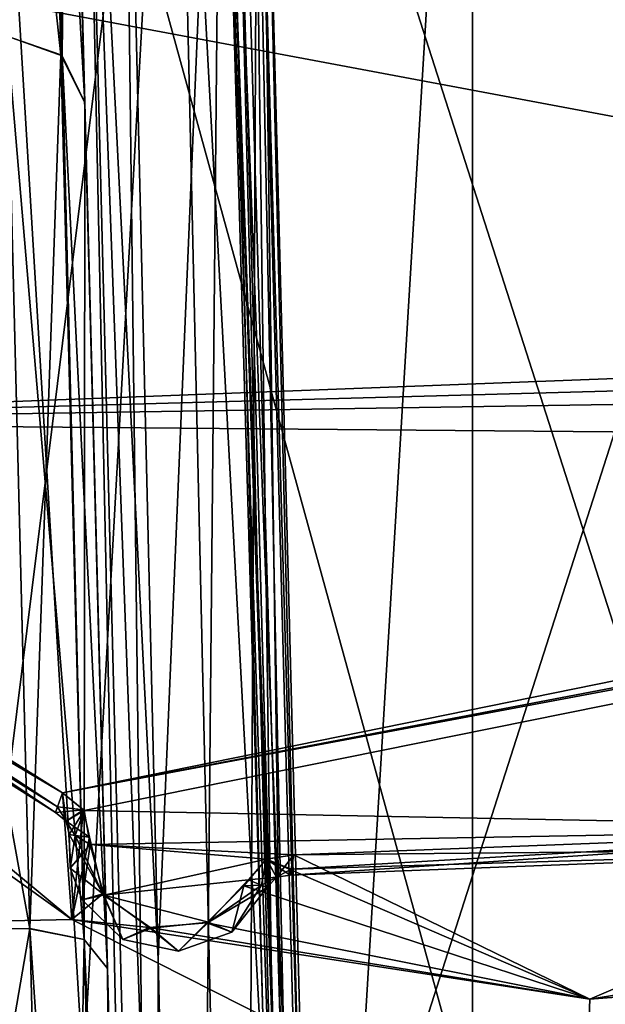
# Model space of a CAD drawing. Header units: inches. Extents: x -10 to 10, y -2.3 to 4.3.
# Tile 497 of 656: x -2.968 to -2.741, y 0.215 to 0.596. Entities that reach past the tile are written whole.
import ezdxf

# ---------------------------------------------------------------- set-up
doc = ezdxf.new("R2010")
doc.units = ezdxf.units.IN
doc.header["$LTSCALE"] = 65.185185
doc.header["$MEASUREMENT"] = 0
for name, color, linetype in [('11522', 7, 'CONTINUOUS'), ('11891', 7, 'CONTINUOUS'), ('11892', 7, 'CONTINUOUS'), ('11894', 7, 'CONTINUOUS'), ('11895', 7, 'CONTINUOUS'), ('11896', 7, 'CONTINUOUS'), ('11897', 7, 'CONTINUOUS'), ('11898', 7, 'CONTINUOUS'), ('11920', 7, 'CONTINUOUS'), ('11921', 7, 'CONTINUOUS'), ('11922', 7, 'CONTINUOUS'), ('11923', 7, 'CONTINUOUS'), ('11924', 7, 'CONTINUOUS'), ('11925', 7, 'CONTINUOUS'), ('11926', 7, 'CONTINUOUS'), ('11927', 7, 'CONTINUOUS'), ('11928', 7, 'CONTINUOUS'), ('11929', 7, 'CONTINUOUS'), ('11966', 7, 'CONTINUOUS'), ('5877', 7, 'CONTINUOUS'), ('5878', 7, 'CONTINUOUS'), ('5879', 7, 'CONTINUOUS'), ('5897', 7, 'CONTINUOUS'), ('5921', 7, 'CONTINUOUS'), ('5922', 7, 'CONTINUOUS'), ('5925', 7, 'CONTINUOUS'), ('5926', 7, 'CONTINUOUS'), ('5930', 7, 'CONTINUOUS'), ('6814', 7, 'CONTINUOUS'), ('6815', 7, 'CONTINUOUS'), ('6816', 7, 'CONTINUOUS'), ('6884', 7, 'CONTINUOUS'), ('6888', 7, 'CONTINUOUS'), ('6889', 7, 'CONTINUOUS'), ('6893', 7, 'CONTINUOUS'), ('6894', 7, 'CONTINUOUS'), ('6918', 7, 'CONTINUOUS'), ('6986', 7, 'CONTINUOUS'), ('6989', 7, 'CONTINUOUS'), ('6990', 7, 'CONTINUOUS'), ('6993', 7, 'CONTINUOUS'), ('7374', 7, 'CONTINUOUS'), ('8585', 7, 'CONTINUOUS'), ('8594', 7, 'CONTINUOUS')]:
    doc.layers.add(name, color=color, linetype=linetype)

msp = doc.modelspace()

# ---------------------------------------------------------------- linework, layer by layer
at = {"layer": '11522', "linetype": 'Continuous'}
for points in [[(-4.39938, 2.57785, 5.501), (-2.67768, -0.36166, 5.39835), (-3.40719, 0.17231, 5.417), (-4.39938, 2.57785, 5.501)], [(-2.57501, 2.57785, 5.501), (-2.67768, -0.36166, 5.39835), (-4.39938, 2.57785, 5.501), (-2.57501, 2.57785, 5.501)]]:
    msp.add_3dface(points, dxfattribs=at)
at = {"layer": '11891', "linetype": 'Continuous'}
for points in [[(-3.27644, 0.48306, 9.95), (-2.94812, 0.24737, 9.95), (-3.17992, 0.44008, 9.95), (-3.27644, 0.48306, 9.95)], [(-3.17992, 0.44008, 9.95), (-2.94812, 0.24737, 9.95), (-2.95172, 0.29644, 9.95), (-3.17992, 0.44008, 9.95)], [(-2.95172, 0.29644, 9.95), (-2.94812, 0.24737, 9.95), (-2.94352, 0.28994, 9.95), (-2.95172, 0.29644, 9.95)], [(-2.94352, 0.28994, 9.95), (-2.94812, 0.24737, 9.95), (-2.94117, 0.27923, 9.95), (-2.94352, 0.28994, 9.95)], [(-2.86208, 0.27242, 9.95), (-2.74743, 0.21658, 9.95), (-2.59264, 0.28272, 9.95), (-2.86208, 0.27242, 9.95)], [(-2.74743, 0.21658, 9.95), (-2.54684, 0.249, 9.95), (-2.59264, 0.28272, 9.95), (-2.74743, 0.21658, 9.95)], [(-2.94117, 0.27923, 9.95), (-2.94812, 0.24737, 9.95), (-2.93612, 0.25735, 9.95), (-2.94117, 0.27923, 9.95)], [(-2.74743, 0.21658, 9.95), (-2.86208, 0.27242, 9.95), (-2.8728, 0.27078, 9.95), (-2.74743, 0.21658, 9.95)], [(-2.88146, 0.26048, 9.95), (-2.74743, 0.21658, 9.95), (-2.8728, 0.27078, 9.95), (-2.88146, 0.26048, 9.95)], [(-2.89584, 0.2461, 9.95), (-2.74743, 0.21658, 9.95), (-2.88146, 0.26048, 9.95), (-2.89584, 0.2461, 9.95)], [(-2.93612, 0.25735, 9.95), (-2.94812, 0.24737, 9.95), (-2.91812, 0.24424, 9.95), (-2.93612, 0.25735, 9.95)], [(-2.94812, 0.24737, 9.95), (-2.74743, 0.21658, 9.95), (-2.91812, 0.24424, 9.95), (-2.94812, 0.24737, 9.95)], [(-2.91812, 0.24424, 9.95), (-2.74743, 0.21658, 9.95), (-2.89584, 0.2461, 9.95), (-2.91812, 0.24424, 9.95)]]:
    msp.add_3dface(points, dxfattribs=at)
at = {"layer": '11892', "linetype": 'Continuous'}
for points in [[(-2.94812, 0.24737, 9.95), (-3.27644, 0.48306, 9.95), (-3.11145, 0.24395, 9.92193), (-2.94812, 0.24737, 9.95)], [(-2.54684, 0.249, 9.95), (-2.74743, 0.21658, 9.95), (-2.38855, 0.24395, 9.92193), (-2.54684, 0.249, 9.95)], [(-2.94812, 0.24737, 9.95), (-3.11145, 0.24395, 9.92193), (-2.75, 0.1471, 9.92193), (-2.94812, 0.24737, 9.95)], [(-2.74743, 0.21658, 9.95), (-2.94812, 0.24737, 9.95), (-2.75, 0.1471, 9.92193), (-2.74743, 0.21658, 9.95)], [(-2.75, 0.1471, 9.92193), (-3.11145, 0.24395, 9.92193), (-2.99427, 0.15733, 9.85349), (-2.75, 0.1471, 9.92193)], [(-2.38855, 0.24395, 9.92193), (-2.75, 0.1471, 9.92193), (-2.5345, 0.14811, 9.85349), (-2.38855, 0.24395, 9.92193)], [(-2.74743, 0.21658, 9.95), (-2.75, 0.1471, 9.92193), (-2.38855, 0.24395, 9.92193), (-2.74743, 0.21658, 9.95)]]:
    msp.add_3dface(points, dxfattribs=at)
at = {"layer": '11894', "linetype": 'Continuous'}
for points in [[(-2.86356, 0.26456, 9.958), (-2.59264, 0.28272, 9.95), (-2.59057, 0.27499, 9.958), (-2.86356, 0.26456, 9.958)], [(-2.86313, 0.26686, 9.95234), (-2.59264, 0.28272, 9.95), (-2.86356, 0.26456, 9.958), (-2.86313, 0.26686, 9.95234)], [(-2.86208, 0.27242, 9.95), (-2.59264, 0.28272, 9.95), (-2.86313, 0.26686, 9.95234), (-2.86208, 0.27242, 9.95)]]:
    msp.add_3dface(points, dxfattribs=at)
at = {"layer": '11895', "linetype": 'Continuous'}
for points in [[(-2.8728, 0.27078, 9.95), (-2.86208, 0.27242, 9.95), (-2.86885, 0.26373, 9.958), (-2.8728, 0.27078, 9.95)], [(-2.86208, 0.27242, 9.95), (-2.86313, 0.26686, 9.95234), (-2.86885, 0.26373, 9.958), (-2.86208, 0.27242, 9.95)], [(-2.88146, 0.26048, 9.95), (-2.8728, 0.27078, 9.95), (-2.8746, 0.26064, 9.95234), (-2.88146, 0.26048, 9.95)], [(-2.8746, 0.26064, 9.95234), (-2.8728, 0.27078, 9.95), (-2.87243, 0.25974, 9.958), (-2.8746, 0.26064, 9.95234)], [(-2.87243, 0.25974, 9.958), (-2.8728, 0.27078, 9.95), (-2.86885, 0.26373, 9.958), (-2.87243, 0.25974, 9.958)], [(-2.86313, 0.26686, 9.95234), (-2.86356, 0.26456, 9.958), (-2.86885, 0.26373, 9.958), (-2.86313, 0.26686, 9.95234)]]:
    msp.add_3dface(points, dxfattribs=at)
at = {"layer": '11896', "linetype": 'Continuous'}
for points in [[(-2.94678, 0.27998, 9.95234), (-2.93612, 0.25735, 9.95), (-2.9491, 0.28029, 9.958), (-2.94678, 0.27998, 9.95234)], [(-2.9491, 0.28029, 9.958), (-2.93612, 0.25735, 9.95), (-2.94869, 0.26722, 9.958), (-2.9491, 0.28029, 9.958)], [(-2.94117, 0.27923, 9.95), (-2.93612, 0.25735, 9.95), (-2.94678, 0.27998, 9.95234), (-2.94117, 0.27923, 9.95)], [(-2.94869, 0.26722, 9.958), (-2.93612, 0.25735, 9.95), (-2.94409, 0.25498, 9.958), (-2.94869, 0.26722, 9.958)], [(-2.89584, 0.2461, 9.95), (-2.88146, 0.26048, 9.95), (-2.88608, 0.24249, 9.958), (-2.89584, 0.2461, 9.95)], [(-2.8746, 0.26064, 9.95234), (-2.87243, 0.25974, 9.958), (-2.88608, 0.24249, 9.958), (-2.8746, 0.26064, 9.95234)], [(-2.88146, 0.26048, 9.95), (-2.8746, 0.26064, 9.95234), (-2.88608, 0.24249, 9.958), (-2.88146, 0.26048, 9.95)], [(-2.94409, 0.25498, 9.958), (-2.93612, 0.25735, 9.95), (-2.92828, 0.23969, 9.958), (-2.94409, 0.25498, 9.958)], [(-2.93612, 0.25735, 9.95), (-2.91812, 0.24424, 9.95), (-2.92828, 0.23969, 9.958), (-2.93612, 0.25735, 9.95)], [(-2.92828, 0.23969, 9.958), (-2.91812, 0.24424, 9.95), (-2.90678, 0.23506, 9.958), (-2.92828, 0.23969, 9.958)], [(-2.91812, 0.24424, 9.95), (-2.89584, 0.2461, 9.95), (-2.90678, 0.23506, 9.958), (-2.91812, 0.24424, 9.95)], [(-2.90678, 0.23506, 9.958), (-2.89584, 0.2461, 9.95), (-2.88608, 0.24249, 9.958), (-2.90678, 0.23506, 9.958)]]:
    msp.add_3dface(points, dxfattribs=at)
at = {"layer": '11897', "linetype": 'Continuous'}
for points in [[(-2.95172, 0.29644, 9.95), (-2.94352, 0.28994, 9.95), (-2.9536, 0.2911, 9.95234), (-2.95172, 0.29644, 9.95)], [(-2.9536, 0.2911, 9.95234), (-2.94352, 0.28994, 9.95), (-2.95438, 0.28889, 9.958), (-2.9536, 0.2911, 9.95234)], [(-2.95438, 0.28889, 9.958), (-2.94352, 0.28994, 9.95), (-2.95021, 0.28553, 9.958), (-2.95438, 0.28889, 9.958)], [(-2.94352, 0.28994, 9.95), (-2.94117, 0.27923, 9.95), (-2.95021, 0.28553, 9.958), (-2.94352, 0.28994, 9.95)], [(-2.94678, 0.27998, 9.95234), (-2.9491, 0.28029, 9.958), (-2.95021, 0.28553, 9.958), (-2.94678, 0.27998, 9.95234)], [(-2.94117, 0.27923, 9.95), (-2.94678, 0.27998, 9.95234), (-2.95021, 0.28553, 9.958), (-2.94117, 0.27923, 9.95)]]:
    msp.add_3dface(points, dxfattribs=at)
at = {"layer": '11898', "linetype": 'Continuous'}
for points in [[(-3.17992, 0.44008, 9.95), (-2.95172, 0.29644, 9.95), (-3.18558, 0.43442, 9.958), (-3.17992, 0.44008, 9.95)], [(-2.9536, 0.2911, 9.95234), (-2.95438, 0.28889, 9.958), (-3.18558, 0.43442, 9.958), (-2.9536, 0.2911, 9.95234)], [(-2.95172, 0.29644, 9.95), (-2.9536, 0.2911, 9.95234), (-3.18558, 0.43442, 9.958), (-2.95172, 0.29644, 9.95)]]:
    msp.add_3dface(points, dxfattribs=at)
at = {"layer": '11920', "linetype": 'Continuous'}
for points in [[(-2.86208, 0.27242, 10.135), (-2.59057, 0.27499, 10.127), (-2.59264, 0.28272, 10.135), (-2.86208, 0.27242, 10.135)], [(-2.86356, 0.26456, 10.127), (-2.59057, 0.27499, 10.127), (-2.86313, 0.26686, 10.13266), (-2.86356, 0.26456, 10.127)], [(-2.86313, 0.26686, 10.13266), (-2.59057, 0.27499, 10.127), (-2.86208, 0.27242, 10.135), (-2.86313, 0.26686, 10.13266)]]:
    msp.add_3dface(points, dxfattribs=at)
at = {"layer": '11921', "linetype": 'Continuous'}
for points in [[(-2.59057, 0.27499, 9.958), (-2.59057, 0.27499, 10.127), (-2.86356, 0.26456, 10.127), (-2.59057, 0.27499, 9.958)], [(-2.86356, 0.26456, 9.958), (-2.59057, 0.27499, 9.958), (-2.86356, 0.26456, 10.127), (-2.86356, 0.26456, 9.958)]]:
    msp.add_3dface(points, dxfattribs=at)
at = {"layer": '11922', "linetype": 'Continuous'}
for points in [[(-2.87243, 0.25974, 10.127), (-2.86885, 0.26373, 9.958), (-2.86885, 0.26373, 10.127), (-2.87243, 0.25974, 10.127)], [(-2.87243, 0.25974, 9.958), (-2.86885, 0.26373, 9.958), (-2.87243, 0.25974, 10.127), (-2.87243, 0.25974, 9.958)], [(-2.86356, 0.26456, 9.958), (-2.86356, 0.26456, 10.127), (-2.86885, 0.26373, 10.127), (-2.86356, 0.26456, 9.958)], [(-2.86885, 0.26373, 9.958), (-2.86356, 0.26456, 9.958), (-2.86885, 0.26373, 10.127), (-2.86885, 0.26373, 9.958)]]:
    msp.add_3dface(points, dxfattribs=at)
at = {"layer": '11923', "linetype": 'Continuous'}
for points in [[(-2.86313, 0.26686, 10.13266), (-2.86208, 0.27242, 10.135), (-2.87266, 0.27075, 10.135), (-2.86313, 0.26686, 10.13266)], [(-2.87983, 0.26279, 10.135), (-2.86885, 0.26373, 10.127), (-2.87266, 0.27075, 10.135), (-2.87983, 0.26279, 10.135)], [(-2.86885, 0.26373, 10.127), (-2.86356, 0.26456, 10.127), (-2.87266, 0.27075, 10.135), (-2.86885, 0.26373, 10.127)], [(-2.86356, 0.26456, 10.127), (-2.86313, 0.26686, 10.13266), (-2.87266, 0.27075, 10.135), (-2.86356, 0.26456, 10.127)], [(-2.8746, 0.26064, 10.13266), (-2.86885, 0.26373, 10.127), (-2.87983, 0.26279, 10.135), (-2.8746, 0.26064, 10.13266)], [(-2.87243, 0.25974, 10.127), (-2.86885, 0.26373, 10.127), (-2.8746, 0.26064, 10.13266), (-2.87243, 0.25974, 10.127)]]:
    msp.add_3dface(points, dxfattribs=at)
at = {"layer": '11924', "linetype": 'Continuous'}
for points in [[(-2.9491, 0.28029, 10.127), (-2.94869, 0.26722, 10.127), (-2.94678, 0.27998, 10.13266), (-2.9491, 0.28029, 10.127)], [(-2.94678, 0.27998, 10.13266), (-2.94869, 0.26722, 10.127), (-2.94092, 0.27641, 10.135), (-2.94678, 0.27998, 10.13266)], [(-2.94869, 0.26722, 10.127), (-2.94409, 0.25498, 10.127), (-2.94092, 0.27641, 10.135), (-2.94869, 0.26722, 10.127)], [(-2.94092, 0.27641, 10.135), (-2.94409, 0.25498, 10.127), (-2.93565, 0.25677, 10.135), (-2.94092, 0.27641, 10.135)], [(-2.8746, 0.26064, 10.13266), (-2.87983, 0.26279, 10.135), (-2.89514, 0.24637, 10.135), (-2.8746, 0.26064, 10.13266)], [(-2.87243, 0.25974, 10.127), (-2.8746, 0.26064, 10.13266), (-2.89514, 0.24637, 10.135), (-2.87243, 0.25974, 10.127)], [(-2.88608, 0.24249, 10.127), (-2.87243, 0.25974, 10.127), (-2.89514, 0.24637, 10.135), (-2.88608, 0.24249, 10.127)], [(-2.94409, 0.25498, 10.127), (-2.92828, 0.23969, 10.127), (-2.93565, 0.25677, 10.135), (-2.94409, 0.25498, 10.127)], [(-2.93565, 0.25677, 10.135), (-2.92828, 0.23969, 10.127), (-2.91728, 0.24402, 10.135), (-2.93565, 0.25677, 10.135)], [(-2.91728, 0.24402, 10.135), (-2.90678, 0.23506, 10.127), (-2.89514, 0.24637, 10.135), (-2.91728, 0.24402, 10.135)], [(-2.90678, 0.23506, 10.127), (-2.88608, 0.24249, 10.127), (-2.89514, 0.24637, 10.135), (-2.90678, 0.23506, 10.127)], [(-2.92828, 0.23969, 10.127), (-2.90678, 0.23506, 10.127), (-2.91728, 0.24402, 10.135), (-2.92828, 0.23969, 10.127)]]:
    msp.add_3dface(points, dxfattribs=at)
at = {"layer": '11925', "linetype": 'Continuous'}
for points in [[(-2.9491, 0.28029, 9.958), (-2.94869, 0.26722, 9.958), (-2.9491, 0.28029, 10.127), (-2.9491, 0.28029, 9.958)], [(-2.94869, 0.26722, 9.958), (-2.94869, 0.26722, 10.127), (-2.9491, 0.28029, 10.127), (-2.94869, 0.26722, 9.958)], [(-2.94409, 0.25498, 9.958), (-2.94409, 0.25498, 10.127), (-2.94869, 0.26722, 10.127), (-2.94409, 0.25498, 9.958)], [(-2.94869, 0.26722, 9.958), (-2.94409, 0.25498, 9.958), (-2.94869, 0.26722, 10.127), (-2.94869, 0.26722, 9.958)], [(-2.87243, 0.25974, 9.958), (-2.87243, 0.25974, 10.127), (-2.88608, 0.24249, 10.127), (-2.87243, 0.25974, 9.958)], [(-2.88608, 0.24249, 9.958), (-2.87243, 0.25974, 9.958), (-2.88608, 0.24249, 10.127), (-2.88608, 0.24249, 9.958)], [(-2.92828, 0.23969, 9.958), (-2.92828, 0.23969, 10.127), (-2.94409, 0.25498, 10.127), (-2.92828, 0.23969, 9.958)], [(-2.94409, 0.25498, 9.958), (-2.92828, 0.23969, 9.958), (-2.94409, 0.25498, 10.127), (-2.94409, 0.25498, 9.958)], [(-2.88608, 0.24249, 9.958), (-2.88608, 0.24249, 10.127), (-2.90678, 0.23506, 10.127), (-2.88608, 0.24249, 9.958)], [(-2.90678, 0.23506, 9.958), (-2.88608, 0.24249, 9.958), (-2.90678, 0.23506, 10.127), (-2.90678, 0.23506, 9.958)], [(-2.90678, 0.23506, 9.958), (-2.90678, 0.23506, 10.127), (-2.92828, 0.23969, 10.127), (-2.90678, 0.23506, 9.958)], [(-2.92828, 0.23969, 9.958), (-2.90678, 0.23506, 9.958), (-2.92828, 0.23969, 10.127), (-2.92828, 0.23969, 9.958)]]:
    msp.add_3dface(points, dxfattribs=at)
at = {"layer": '11926', "linetype": 'Continuous'}
for points in [[(-2.95438, 0.28889, 10.127), (-2.95021, 0.28553, 9.958), (-2.95021, 0.28553, 10.127), (-2.95438, 0.28889, 10.127)], [(-2.95438, 0.28889, 9.958), (-2.95021, 0.28553, 9.958), (-2.95438, 0.28889, 10.127), (-2.95438, 0.28889, 9.958)], [(-2.9491, 0.28029, 9.958), (-2.9491, 0.28029, 10.127), (-2.95021, 0.28553, 10.127), (-2.9491, 0.28029, 9.958)], [(-2.95021, 0.28553, 9.958), (-2.9491, 0.28029, 9.958), (-2.95021, 0.28553, 10.127), (-2.95021, 0.28553, 9.958)]]:
    msp.add_3dface(points, dxfattribs=at)
at = {"layer": '11927', "linetype": 'Continuous'}
for points in [[(-2.9536, 0.2911, 10.13266), (-2.95021, 0.28553, 10.127), (-2.95172, 0.29644, 10.135), (-2.9536, 0.2911, 10.13266)], [(-2.95172, 0.29644, 10.135), (-2.95021, 0.28553, 10.127), (-2.94326, 0.28966, 10.135), (-2.95172, 0.29644, 10.135)], [(-2.95438, 0.28889, 10.127), (-2.95021, 0.28553, 10.127), (-2.9536, 0.2911, 10.13266), (-2.95438, 0.28889, 10.127)], [(-2.95021, 0.28553, 10.127), (-2.9491, 0.28029, 10.127), (-2.94326, 0.28966, 10.135), (-2.95021, 0.28553, 10.127)], [(-2.9491, 0.28029, 10.127), (-2.94678, 0.27998, 10.13266), (-2.94326, 0.28966, 10.135), (-2.9491, 0.28029, 10.127)], [(-2.94678, 0.27998, 10.13266), (-2.94092, 0.27641, 10.135), (-2.94326, 0.28966, 10.135), (-2.94678, 0.27998, 10.13266)]]:
    msp.add_3dface(points, dxfattribs=at)
at = {"layer": '11928', "linetype": 'Continuous'}
for points in [[(-3.18558, 0.43442, 10.127), (-2.95438, 0.28889, 10.127), (-3.17992, 0.44008, 10.135), (-3.18558, 0.43442, 10.127)], [(-2.9536, 0.2911, 10.13266), (-2.95172, 0.29644, 10.135), (-3.17992, 0.44008, 10.135), (-2.9536, 0.2911, 10.13266)], [(-2.95438, 0.28889, 10.127), (-2.9536, 0.2911, 10.13266), (-3.17992, 0.44008, 10.135), (-2.95438, 0.28889, 10.127)]]:
    msp.add_3dface(points, dxfattribs=at)
at = {"layer": '11929', "linetype": 'Continuous'}
for points in [[(-2.95438, 0.28889, 9.958), (-2.95438, 0.28889, 10.127), (-3.18558, 0.43442, 10.127), (-2.95438, 0.28889, 9.958)], [(-3.18558, 0.43442, 9.958), (-2.95438, 0.28889, 9.958), (-3.18558, 0.43442, 10.127), (-3.18558, 0.43442, 9.958)]]:
    msp.add_3dface(points, dxfattribs=at)
at = {"layer": '11966', "linetype": 'Continuous'}
for points in [[(-3.32356, 0.66828, 10.135), (-2.28852, 0.47414, 10.135), (-2.16272, 0.71264, 10.135), (-3.32356, 0.66828, 10.135)], [(-3.32356, 0.66828, 10.135), (-3.17992, 0.44008, 10.135), (-2.28852, 0.47414, 10.135), (-3.32356, 0.66828, 10.135)], [(-2.28852, 0.47414, 10.135), (-3.17992, 0.44008, 10.135), (-2.29237, 0.46441, 10.135), (-2.28852, 0.47414, 10.135)], [(-3.17992, 0.44008, 10.135), (-2.28905, 0.45396, 10.135), (-2.29237, 0.46441, 10.135), (-3.17992, 0.44008, 10.135)], [(-2.28905, 0.45396, 10.135), (-3.17992, 0.44008, 10.135), (-2.28249, 0.43249, 10.135), (-2.28905, 0.45396, 10.135)], [(-3.17992, 0.44008, 10.135), (-2.95172, 0.29644, 10.135), (-2.28249, 0.43249, 10.135), (-3.17992, 0.44008, 10.135)], [(-2.95172, 0.29644, 10.135), (-2.34404, 0.41246, 10.135), (-2.28249, 0.43249, 10.135), (-2.95172, 0.29644, 10.135)], [(-2.35414, 0.40852, 10.135), (-2.34404, 0.41246, 10.135), (-2.95172, 0.29644, 10.135), (-2.35414, 0.40852, 10.135)], [(-2.35414, 0.40852, 10.135), (-2.95172, 0.29644, 10.135), (-2.94326, 0.28966, 10.135), (-2.35414, 0.40852, 10.135)], [(-2.59264, 0.28272, 10.135), (-2.35414, 0.40852, 10.135), (-2.94326, 0.28966, 10.135), (-2.59264, 0.28272, 10.135)], [(-2.94092, 0.27641, 10.135), (-2.59264, 0.28272, 10.135), (-2.94326, 0.28966, 10.135), (-2.94092, 0.27641, 10.135)], [(-2.86208, 0.27242, 10.135), (-2.59264, 0.28272, 10.135), (-2.94092, 0.27641, 10.135), (-2.86208, 0.27242, 10.135)], [(-2.87266, 0.27075, 10.135), (-2.94092, 0.27641, 10.135), (-2.93565, 0.25677, 10.135), (-2.87266, 0.27075, 10.135)], [(-2.87266, 0.27075, 10.135), (-2.86208, 0.27242, 10.135), (-2.94092, 0.27641, 10.135), (-2.87266, 0.27075, 10.135)], [(-2.87983, 0.26279, 10.135), (-2.87266, 0.27075, 10.135), (-2.93565, 0.25677, 10.135), (-2.87983, 0.26279, 10.135)], [(-2.87983, 0.26279, 10.135), (-2.93565, 0.25677, 10.135), (-2.89514, 0.24637, 10.135), (-2.87983, 0.26279, 10.135)], [(-2.93565, 0.25677, 10.135), (-2.91728, 0.24402, 10.135), (-2.89514, 0.24637, 10.135), (-2.93565, 0.25677, 10.135)]]:
    msp.add_3dface(points, dxfattribs=at)
at = {"layer": '5877', "linetype": 'Continuous'}
for points in [[(-2.9497, 0.81729, 3.52136), (-2.919, -0.355, 2.82467), (-2.94979, 0.82079, 3.49261), (-2.9497, 0.81729, 3.52136)], [(-2.94979, 0.82079, 3.49261), (-2.919, -0.355, 2.82467), (-2.94979, 0.82079, 2.80949), (-2.94979, 0.82079, 3.49261)], [(-2.94943, 0.807, 3.54845), (-2.919, -0.355, 2.82467), (-2.9497, 0.81729, 3.52136), (-2.94943, 0.807, 3.54845)], [(-2.94306, 0.5639, 4.01085), (-2.919, -0.355, 2.82467), (-2.94943, 0.807, 3.54845), (-2.94306, 0.5639, 4.01085)], [(-2.93428, 0.22839, 4.37626), (-2.919, -0.355, 2.82467), (-2.94306, 0.5639, 4.01085), (-2.93428, 0.22839, 4.37626)], [(-2.92191, -0.24394, 4.52808), (-2.919, -0.355, 2.82467), (-2.93428, 0.22839, 4.37626), (-2.92191, -0.24394, 4.52808)]]:
    msp.add_3dface(points, dxfattribs=at)
at = {"layer": '5878', "linetype": 'Continuous'}
for points in [[(-2.96427, 0.24394, 4.40148), (-2.95233, 0.58246, 4.02066), (-2.97305, 0.5897, 4.02475), (-2.96427, 0.24394, 4.40148)], [(-2.94334, 0.23961, 4.39415), (-2.95233, 0.58246, 4.02066), (-2.96427, 0.24394, 4.40148), (-2.94334, 0.23961, 4.39415)], [(-2.94334, 0.23961, 4.39415), (-2.94306, 0.5639, 4.01085), (-2.95233, 0.58246, 4.02066), (-2.94334, 0.23961, 4.39415)], [(-2.93428, 0.22839, 4.37626), (-2.94306, 0.5639, 4.01085), (-2.94334, 0.23961, 4.39415), (-2.93428, 0.22839, 4.37626)], [(-2.9519, -0.24309, 4.55803), (-2.94334, 0.23961, 4.39415), (-2.96427, 0.24394, 4.40148), (-2.9519, -0.24309, 4.55803)], [(-2.9519, -0.24309, 4.55803), (-2.9307, -0.243, 4.54923), (-2.94334, 0.23961, 4.39415), (-2.9519, -0.24309, 4.55803)], [(-2.9307, -0.243, 4.54923), (-2.93428, 0.22839, 4.37626), (-2.94334, 0.23961, 4.39415), (-2.9307, -0.243, 4.54923)], [(-2.9307, -0.243, 4.54923), (-2.92191, -0.24394, 4.52808), (-2.93428, 0.22839, 4.37626), (-2.9307, -0.243, 4.54923)]]:
    msp.add_3dface(points, dxfattribs=at)
at = {"layer": '5879', "linetype": 'Continuous'}
for points in [[(-2.96427, 0.24394, 4.40148), (-2.97305, 0.5897, 4.02475), (-3.03573, 0.24379, 4.40157), (-2.96427, 0.24394, 4.40148)], [(-3.0481, -0.24309, 4.55803), (-2.9519, -0.24309, 4.55803), (-2.96427, 0.24394, 4.40148), (-3.0481, -0.24309, 4.55803)], [(-3.0481, -0.24309, 4.55803), (-2.96427, 0.24394, 4.40148), (-3.03573, 0.24379, 4.40157), (-3.0481, -0.24309, 4.55803)]]:
    msp.add_3dface(points, dxfattribs=at)
at = {"layer": '5897', "linetype": 'Continuous'}
for points in [[(-2.64898, -0.355, 1.89702), (-2.99131, -0.355, 2.48995), (-2.97224, 0.82079, 2.51849), (-2.64898, -0.355, 1.89702)], [(-2.64898, -0.355, 1.89702), (-2.97224, 0.82079, 2.51849), (-2.61473, 0.82079, 1.89927), (-2.64898, -0.355, 1.89702)]]:
    msp.add_3dface(points, dxfattribs=at)
at = {"layer": '5921', "linetype": 'Continuous'}
for points in [[(-2.85102, -0.355, 2.57095), (-2.52776, 0.82079, 1.94948), (-2.88527, 0.82079, 2.5687), (-2.85102, -0.355, 2.57095)], [(-2.85102, -0.355, 2.57095), (-2.50869, -0.355, 1.97802), (-2.52776, 0.82079, 1.94948), (-2.85102, -0.355, 2.57095)]]:
    msp.add_3dface(points, dxfattribs=at)
at = {"layer": '5922', "linetype": 'Continuous'}
for points in [[(-2.85753, -0.35522, 2.59171), (-2.85102, -0.355, 2.57095), (-2.89192, 0.82088, 2.59146), (-2.85753, -0.35522, 2.59171)], [(-2.85102, -0.355, 2.57095), (-2.88527, 0.82079, 2.5687), (-2.89192, 0.82088, 2.59146), (-2.85102, -0.355, 2.57095)], [(-2.88732, 0.82079, 2.61473), (-2.85753, -0.35522, 2.59171), (-2.89192, 0.82088, 2.59146), (-2.88732, 0.82079, 2.61473)], [(-2.85753, -0.35522, 2.59171), (-2.88732, 0.82079, 2.61473), (-2.87085, 0.2322, 2.61395), (-2.85753, -0.35522, 2.59171)], [(-2.85461, -0.355, 2.61327), (-2.85753, -0.35522, 2.59171), (-2.87085, 0.2322, 2.61395), (-2.85461, -0.355, 2.61327)]]:
    msp.add_3dface(points, dxfattribs=at)
at = {"layer": '5925', "linetype": 'Continuous'}
for points in [[(-2.88977, 0.82079, 2.72425), (-2.92856, 0.82079, 2.76861), (-2.91467, 0.2322, 2.77752), (-2.88977, 0.82079, 2.72425)], [(-2.90096, -0.355, 2.78623), (-2.88977, 0.82079, 2.72425), (-2.91467, 0.2322, 2.77752), (-2.90096, -0.355, 2.78623)], [(-2.90096, -0.355, 2.78623), (-2.85967, -0.355, 2.73282), (-2.88977, 0.82079, 2.72425), (-2.90096, -0.355, 2.78623)], [(-2.85967, -0.355, 2.73282), (-2.845, -0.355, 2.667), (-2.88977, 0.82079, 2.72425), (-2.85967, -0.355, 2.73282)], [(-2.845, -0.355, 2.667), (-2.87579, 0.82079, 2.667), (-2.88977, 0.82079, 2.72425), (-2.845, -0.355, 2.667)], [(-2.87085, 0.2322, 2.61395), (-2.88732, 0.82079, 2.61473), (-2.87871, 0.82079, 2.64024), (-2.87085, 0.2322, 2.61395)], [(-2.84742, -0.355, 2.63973), (-2.85461, -0.355, 2.61327), (-2.87871, 0.82079, 2.64024), (-2.84742, -0.355, 2.63973)], [(-2.85461, -0.355, 2.61327), (-2.87085, 0.2322, 2.61395), (-2.87871, 0.82079, 2.64024), (-2.85461, -0.355, 2.61327)], [(-2.84742, -0.355, 2.63973), (-2.87871, 0.82079, 2.64024), (-2.87579, 0.82079, 2.667), (-2.84742, -0.355, 2.63973)], [(-2.845, -0.355, 2.667), (-2.84742, -0.355, 2.63973), (-2.87579, 0.82079, 2.667), (-2.845, -0.355, 2.667)]]:
    msp.add_3dface(points, dxfattribs=at)
at = {"layer": '5926', "linetype": 'Continuous'}
for points in [[(-2.94979, 0.82079, 2.80949), (-2.919, -0.355, 2.82467), (-2.94417, 0.82088, 2.78646), (-2.94979, 0.82079, 2.80949)], [(-2.91426, -0.35518, 2.80344), (-2.90096, -0.355, 2.78623), (-2.94417, 0.82088, 2.78646), (-2.91426, -0.35518, 2.80344)], [(-2.90096, -0.355, 2.78623), (-2.91467, 0.2322, 2.77752), (-2.94417, 0.82088, 2.78646), (-2.90096, -0.355, 2.78623)], [(-2.919, -0.355, 2.82467), (-2.91426, -0.35518, 2.80344), (-2.94417, 0.82088, 2.78646), (-2.919, -0.355, 2.82467)], [(-2.91467, 0.2322, 2.77752), (-2.92856, 0.82079, 2.76861), (-2.94417, 0.82088, 2.78646), (-2.91467, 0.2322, 2.77752)]]:
    msp.add_3dface(points, dxfattribs=at)
at = {"layer": '5930', "linetype": 'Continuous'}
for points in [[(-2.97305, 0.5897, 4.02475), (-2.95233, 0.58246, 4.02066), (-2.97942, 0.83277, 3.56241), (-2.97305, 0.5897, 4.02475)], [(-2.95233, 0.58246, 4.02066), (-2.95814, 0.82505, 3.55805), (-2.97942, 0.83277, 3.56241), (-2.95233, 0.58246, 4.02066)], [(-2.94306, 0.5639, 4.01085), (-2.94943, 0.807, 3.54845), (-2.95814, 0.82505, 3.55805), (-2.94306, 0.5639, 4.01085)], [(-2.95233, 0.58246, 4.02066), (-2.94306, 0.5639, 4.01085), (-2.95814, 0.82505, 3.55805), (-2.95233, 0.58246, 4.02066)]]:
    msp.add_3dface(points, dxfattribs=at)
at = {"layer": '6814', "linetype": 'Continuous'}
for points in [[(-3.03573, 0.24394, -4.40148), (-3.02695, 0.5897, -4.02475), (-2.96427, 0.24379, -4.40157), (-3.03573, 0.24394, -4.40148)], [(-3.02695, 0.5897, -4.02475), (-2.97305, 0.5897, -4.02475), (-2.96427, 0.24379, -4.40157), (-3.02695, 0.5897, -4.02475)], [(-2.9519, -0.24309, -4.55803), (-3.0481, -0.24309, -4.55803), (-3.03573, 0.24394, -4.40148), (-2.9519, -0.24309, -4.55803)], [(-2.9519, -0.24309, -4.55803), (-3.03573, 0.24394, -4.40148), (-2.96427, 0.24379, -4.40157), (-2.9519, -0.24309, -4.55803)]]:
    msp.add_3dface(points, dxfattribs=at)
at = {"layer": '6815', "linetype": 'Continuous'}
for points in [[(-2.96427, 0.24379, -4.40157), (-2.97305, 0.5897, -4.02475), (-2.94334, 0.23961, -4.39415), (-2.96427, 0.24379, -4.40157)], [(-2.97305, 0.5897, -4.02475), (-2.95177, 0.58198, -4.0204), (-2.94334, 0.23961, -4.39415), (-2.97305, 0.5897, -4.02475)], [(-2.95177, 0.58198, -4.0204), (-2.94306, 0.5639, -4.01084), (-2.93428, 0.22839, -4.37626), (-2.95177, 0.58198, -4.0204)], [(-2.94334, 0.23961, -4.39415), (-2.95177, 0.58198, -4.0204), (-2.93428, 0.22839, -4.37626), (-2.94334, 0.23961, -4.39415)], [(-2.9519, -0.24309, -4.55803), (-2.96427, 0.24379, -4.40157), (-2.93104, -0.24299, -4.54957), (-2.9519, -0.24309, -4.55803)], [(-2.96427, 0.24379, -4.40157), (-2.94334, 0.23961, -4.39415), (-2.93104, -0.24299, -4.54957), (-2.96427, 0.24379, -4.40157)], [(-2.93104, -0.24299, -4.54957), (-2.94334, 0.23961, -4.39415), (-2.92191, -0.24396, -4.52808), (-2.93104, -0.24299, -4.54957)], [(-2.92191, -0.24396, -4.52808), (-2.94334, 0.23961, -4.39415), (-2.93428, 0.22839, -4.37626), (-2.92191, -0.24396, -4.52808)]]:
    msp.add_3dface(points, dxfattribs=at)
at = {"layer": '6816', "linetype": 'Continuous'}
for points in [[(-2.919, -0.355, -2.82272), (-2.919, -0.355, -4.53392), (-2.94979, 0.82079, -3.4926), (-2.919, -0.355, -2.82272)], [(-2.94979, 0.82079, -3.4926), (-2.919, -0.355, -4.53392), (-2.9497, 0.81729, -3.52136), (-2.94979, 0.82079, -3.4926)], [(-2.94979, 0.82079, -2.80755), (-2.919, -0.355, -2.82272), (-2.94979, 0.82079, -3.4926), (-2.94979, 0.82079, -2.80755)], [(-2.9497, 0.81729, -3.52136), (-2.919, -0.355, -4.53392), (-2.94943, 0.807, -3.54845), (-2.9497, 0.81729, -3.52136)], [(-2.919, -0.355, -4.53392), (-2.94306, 0.5639, -4.01084), (-2.94943, 0.807, -3.54845), (-2.919, -0.355, -4.53392)], [(-2.93428, 0.22839, -4.37626), (-2.94306, 0.5639, -4.01084), (-2.919, -0.355, -4.53392), (-2.93428, 0.22839, -4.37626)], [(-2.92191, -0.24396, -4.52808), (-2.93428, 0.22839, -4.37626), (-2.919, -0.355, -4.53392), (-2.92191, -0.24396, -4.52808)]]:
    msp.add_3dface(points, dxfattribs=at)
at = {"layer": '6884', "linetype": 'Continuous'}
for points in [[(-2.97305, 0.5897, -4.02475), (-2.97942, 0.83277, -3.56241), (-2.95878, 0.8256, -3.55835), (-2.97305, 0.5897, -4.02475)], [(-2.95177, 0.58198, -4.0204), (-2.97305, 0.5897, -4.02475), (-2.95878, 0.8256, -3.55835), (-2.95177, 0.58198, -4.0204)], [(-2.94943, 0.807, -3.54845), (-2.95177, 0.58198, -4.0204), (-2.95878, 0.8256, -3.55835), (-2.94943, 0.807, -3.54845)], [(-2.94306, 0.5639, -4.01084), (-2.95177, 0.58198, -4.0204), (-2.94943, 0.807, -3.54845), (-2.94306, 0.5639, -4.01084)]]:
    msp.add_3dface(points, dxfattribs=at)
at = {"layer": '6888', "linetype": 'Continuous'}
for points in [[(-2.919, -0.355, -2.82272), (-2.94979, 0.82079, -2.80755), (-2.94417, 0.82088, -2.78451), (-2.919, -0.355, -2.82272)], [(-2.91426, -0.35522, -2.80149), (-2.919, -0.355, -2.82272), (-2.94417, 0.82088, -2.78451), (-2.91426, -0.35522, -2.80149)], [(-2.92856, 0.82079, -2.76666), (-2.91426, -0.35522, -2.80149), (-2.94417, 0.82088, -2.78451), (-2.92856, 0.82079, -2.76666)], [(-2.91426, -0.35522, -2.80149), (-2.92856, 0.82079, -2.76666), (-2.91467, 0.2322, -2.77557), (-2.91426, -0.35522, -2.80149)], [(-2.90096, -0.355, -2.78428), (-2.91426, -0.35522, -2.80149), (-2.91467, 0.2322, -2.77557), (-2.90096, -0.355, -2.78428)]]:
    msp.add_3dface(points, dxfattribs=at)
at = {"layer": '6889', "linetype": 'Continuous'}
for points in [[(-2.91467, 0.2322, -2.77557), (-2.92856, 0.82079, -2.76666), (-2.88977, 0.82079, -2.7223), (-2.91467, 0.2322, -2.77557)], [(-2.90096, -0.355, -2.78428), (-2.91467, 0.2322, -2.77557), (-2.88977, 0.82079, -2.7223), (-2.90096, -0.355, -2.78428)], [(-2.85967, -0.355, -2.73087), (-2.90096, -0.355, -2.78428), (-2.88977, 0.82079, -2.7223), (-2.85967, -0.355, -2.73087)], [(-2.87579, 0.82079, -2.66505), (-2.85967, -0.355, -2.73087), (-2.88977, 0.82079, -2.7223), (-2.87579, 0.82079, -2.66505)], [(-2.88732, 0.82079, -2.61278), (-2.87085, 0.2322, -2.612), (-2.87871, 0.82079, -2.63829), (-2.88732, 0.82079, -2.61278)], [(-2.85461, -0.355, -2.61132), (-2.84742, -0.355, -2.63778), (-2.87871, 0.82079, -2.63829), (-2.85461, -0.355, -2.61132)], [(-2.87085, 0.2322, -2.612), (-2.85461, -0.355, -2.61132), (-2.87871, 0.82079, -2.63829), (-2.87085, 0.2322, -2.612)], [(-2.84742, -0.355, -2.63778), (-2.845, -0.355, -2.66505), (-2.87871, 0.82079, -2.63829), (-2.84742, -0.355, -2.63778)], [(-2.845, -0.355, -2.66505), (-2.87579, 0.82079, -2.66505), (-2.87871, 0.82079, -2.63829), (-2.845, -0.355, -2.66505)], [(-2.845, -0.355, -2.66505), (-2.85967, -0.355, -2.73087), (-2.87579, 0.82079, -2.66505), (-2.845, -0.355, -2.66505)]]:
    msp.add_3dface(points, dxfattribs=at)
at = {"layer": '6893', "linetype": 'Continuous'}
for points in [[(-2.50869, -0.355, -1.97607), (-2.85102, -0.355, -2.569), (-2.88527, 0.82079, -2.56675), (-2.50869, -0.355, -1.97607)], [(-2.50869, -0.355, -1.97607), (-2.88527, 0.82079, -2.56675), (-2.52776, 0.82079, -1.94753), (-2.50869, -0.355, -1.97607)]]:
    msp.add_3dface(points, dxfattribs=at)
at = {"layer": '6894', "linetype": 'Continuous'}
for points in [[(-2.85753, -0.35518, -2.58976), (-2.85461, -0.355, -2.61132), (-2.89192, 0.82088, -2.58951), (-2.85753, -0.35518, -2.58976)], [(-2.85461, -0.355, -2.61132), (-2.87085, 0.2322, -2.612), (-2.89192, 0.82088, -2.58951), (-2.85461, -0.355, -2.61132)], [(-2.85102, -0.355, -2.569), (-2.85753, -0.35518, -2.58976), (-2.89192, 0.82088, -2.58951), (-2.85102, -0.355, -2.569)], [(-2.88527, 0.82079, -2.56675), (-2.85102, -0.355, -2.569), (-2.89192, 0.82088, -2.58951), (-2.88527, 0.82079, -2.56675)], [(-2.87085, 0.2322, -2.612), (-2.88732, 0.82079, -2.61278), (-2.89192, 0.82088, -2.58951), (-2.87085, 0.2322, -2.612)]]:
    msp.add_3dface(points, dxfattribs=at)
at = {"layer": '6918', "linetype": 'Continuous'}
for points in [[(-2.99131, -0.355, -2.488), (-2.64898, -0.355, -1.89507), (-2.61473, 0.82079, -1.89732), (-2.99131, -0.355, -2.488)], [(-2.99131, -0.355, -2.488), (-2.61473, 0.82079, -1.89732), (-2.97224, 0.82079, -2.51654), (-2.99131, -0.355, -2.488)]]:
    msp.add_3dface(points, dxfattribs=at)
at = {"layer": '6986', "linetype": 'Continuous'}
for points in [[(-2.94979, 0.82079, -0.79051), (-2.919, -0.355, -0.77533), (-2.94417, 0.82088, -0.81354), (-2.94979, 0.82079, -0.79051)], [(-2.919, -0.355, -0.77533), (-2.91426, -0.35518, -0.79655), (-2.94417, 0.82088, -0.81354), (-2.919, -0.355, -0.77533)], [(-2.91426, -0.35518, -0.79655), (-2.90096, -0.355, -0.81377), (-2.94417, 0.82088, -0.81354), (-2.91426, -0.35518, -0.79655)], [(-2.94417, 0.82088, -0.81354), (-2.90096, -0.355, -0.81377), (-2.91467, 0.2322, -0.82248), (-2.94417, 0.82088, -0.81354)], [(-2.92856, 0.82079, -0.83139), (-2.94417, 0.82088, -0.81354), (-2.91467, 0.2322, -0.82248), (-2.92856, 0.82079, -0.83139)]]:
    msp.add_3dface(points, dxfattribs=at)
at = {"layer": '6989', "linetype": 'Continuous'}
for points in [[(-2.919, -0.355, 0.77728), (-2.919, -0.355, -0.77533), (-2.94979, 0.82079, 0.79245), (-2.919, -0.355, 0.77728)], [(-2.919, -0.355, -0.77533), (-2.94979, 0.82079, -0.79051), (-2.94979, 0.82079, 0.79245), (-2.919, -0.355, -0.77533)]]:
    msp.add_3dface(points, dxfattribs=at)
at = {"layer": '6990', "linetype": 'Continuous'}
for points in [[(-2.919, -0.355, 0.77728), (-2.94979, 0.82079, 0.79245), (-2.94417, 0.82088, 0.81549), (-2.919, -0.355, 0.77728)], [(-2.91425, -0.35523, 0.79852), (-2.919, -0.355, 0.77728), (-2.94417, 0.82088, 0.81549), (-2.91425, -0.35523, 0.79852)], [(-2.92856, 0.82079, 0.83334), (-2.91425, -0.35523, 0.79852), (-2.94417, 0.82088, 0.81549), (-2.92856, 0.82079, 0.83334)], [(-2.91425, -0.35523, 0.79852), (-2.92856, 0.82079, 0.83334), (-2.91467, 0.2322, 0.82443), (-2.91425, -0.35523, 0.79852)], [(-2.90096, -0.355, 0.81572), (-2.91425, -0.35523, 0.79852), (-2.91467, 0.2322, 0.82443), (-2.90096, -0.355, 0.81572)]]:
    msp.add_3dface(points, dxfattribs=at)
at = {"layer": '6993', "linetype": 'Continuous'}
for points in [[(-2.90834, 0.82079, 1.01877), (-2.98893, 0.82079, 1.05867), (-2.98136, 0.2322, 1.07332), (-2.90834, 0.82079, 1.01877)], [(-2.97384, -0.355, 1.08773), (-2.90834, 0.82079, 1.01877), (-2.98136, 0.2322, 1.07332), (-2.97384, -0.355, 1.08773)], [(-2.97384, -0.355, 1.08773), (-2.88149, -0.355, 1.03486), (-2.90834, 0.82079, 1.01877), (-2.97384, -0.355, 1.08773)], [(-2.91467, 0.2322, 0.82443), (-2.92856, 0.82079, 0.83334), (-2.88977, 0.82079, 0.8777), (-2.91467, 0.2322, 0.82443)], [(-2.90096, -0.355, 0.81572), (-2.91467, 0.2322, 0.82443), (-2.88977, 0.82079, 0.8777), (-2.90096, -0.355, 0.81572)], [(-2.88149, -0.355, 1.03486), (-2.845, -0.355, 0.93495), (-2.90834, 0.82079, 1.01877), (-2.88149, -0.355, 1.03486)], [(-2.845, -0.355, 0.93495), (-2.87579, 0.82079, 0.93495), (-2.90834, 0.82079, 1.01877), (-2.845, -0.355, 0.93495)], [(-2.85968, -0.355, 0.86911), (-2.90096, -0.355, 0.81572), (-2.88977, 0.82079, 0.8777), (-2.85968, -0.355, 0.86911)], [(-2.85968, -0.355, 0.86911), (-2.88977, 0.82079, 0.8777), (-2.87579, 0.82079, 0.93495), (-2.85968, -0.355, 0.86911)], [(-2.845, -0.355, 0.93495), (-2.85968, -0.355, 0.86911), (-2.87579, 0.82079, 0.93495), (-2.845, -0.355, 0.93495)]]:
    msp.add_3dface(points, dxfattribs=at)
at = {"layer": '7374', "linetype": 'Continuous'}
for points in [[(-2.98136, 0.2322, -1.07137), (-2.98893, 0.82079, -1.05672), (-2.90834, 0.82079, -1.01683), (-2.98136, 0.2322, -1.07137)], [(-2.97384, -0.355, -1.08578), (-2.98136, 0.2322, -1.07137), (-2.90834, 0.82079, -1.01683), (-2.97384, -0.355, -1.08578)], [(-2.88149, -0.355, -1.03291), (-2.97384, -0.355, -1.08578), (-2.90834, 0.82079, -1.01683), (-2.88149, -0.355, -1.03291)], [(-2.92856, 0.82079, -0.83139), (-2.91467, 0.2322, -0.82248), (-2.88977, 0.82079, -0.87575), (-2.92856, 0.82079, -0.83139)], [(-2.91467, 0.2322, -0.82248), (-2.90096, -0.355, -0.81377), (-2.88977, 0.82079, -0.87575), (-2.91467, 0.2322, -0.82248)], [(-2.88149, -0.355, -1.03291), (-2.90834, 0.82079, -1.01683), (-2.87579, 0.82079, -0.933), (-2.88149, -0.355, -1.03291)], [(-2.90096, -0.355, -0.81377), (-2.85968, -0.355, -0.86716), (-2.88977, 0.82079, -0.87575), (-2.90096, -0.355, -0.81377)], [(-2.85968, -0.355, -0.86716), (-2.845, -0.355, -0.933), (-2.88977, 0.82079, -0.87575), (-2.85968, -0.355, -0.86716)], [(-2.845, -0.355, -0.933), (-2.87579, 0.82079, -0.933), (-2.88977, 0.82079, -0.87575), (-2.845, -0.355, -0.933)], [(-2.845, -0.355, -0.933), (-2.88149, -0.355, -1.03291), (-2.87579, 0.82079, -0.933), (-2.845, -0.355, -0.933)]]:
    msp.add_3dface(points, dxfattribs=at)
at = {"layer": '8585', "linetype": 'Continuous'}
for points in [[(-2.98421, 0.85689, 13.9861), (-2.79289, 0.895, 13.9861), (-2.98421, -2.26689, 13.9861), (-2.98421, 0.85689, 13.9861)], [(-2.98421, -2.26689, 13.9861), (-2.79289, 0.895, 13.9861), (-2.79289, -2.305, 13.9861), (-2.98421, -2.26689, 13.9861)], [(-2.79289, 0.895, 13.9861), (2.79289, 0.895, 13.9861), (-2.79289, -2.305, 13.9861), (-2.79289, 0.895, 13.9861)], [(-2.79289, -2.305, 13.9861), (2.79289, 0.895, 13.9861), (2.79289, -2.305, 13.9861), (-2.79289, -2.305, 13.9861)]]:
    msp.add_3dface(points, dxfattribs=at)
at = {"layer": '8594', "linetype": 'Continuous'}
for points in [[(-2.98421, 0.85689, 14.1431), (-2.79289, -2.305, 14.1431), (-2.79289, 0.895, 14.1431), (-2.98421, 0.85689, 14.1431)], [(-2.79289, -2.305, 14.1431), (2.79289, -2.305, 14.1431), (-2.79289, 0.895, 14.1431), (-2.79289, -2.305, 14.1431)], [(-2.79289, 0.895, 14.1431), (2.79289, -2.305, 14.1431), (2.79289, 0.895, 14.1431), (-2.79289, 0.895, 14.1431)], [(-2.98421, -2.26689, 14.1431), (-2.79289, -2.305, 14.1431), (-2.98421, 0.85689, 14.1431), (-2.98421, -2.26689, 14.1431)]]:
    msp.add_3dface(points, dxfattribs=at)

doc.saveas('drawing.dxf')
